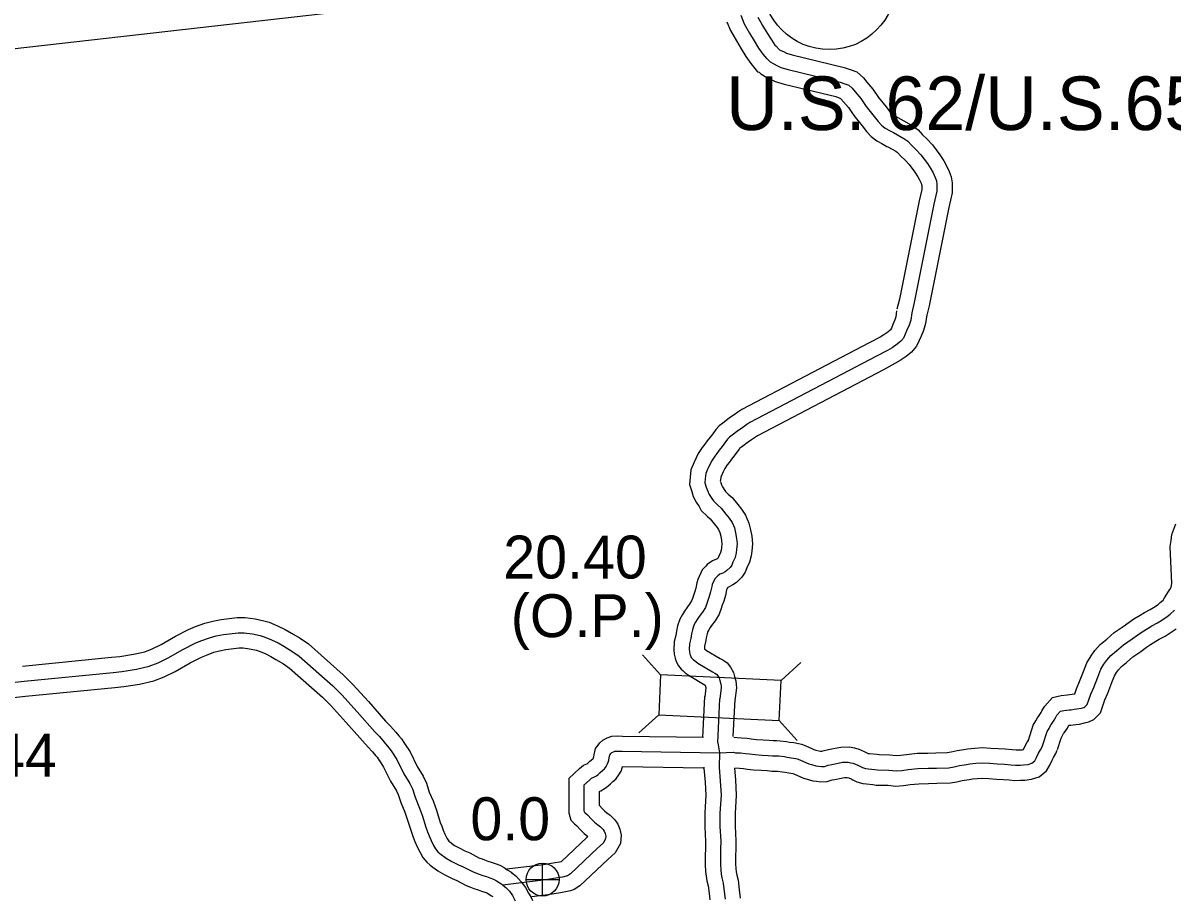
# Model space of a CAD drawing. Extents: x 31699 to 244310, y -8841 to 11474.
# Drawn here: x 146350 to 147105, y -70 to 504 of the extents above; entities that cross this region are included whole.
import ezdxf

# ---------------------------------------------------------------- set-up
doc = ezdxf.new("R2010")
doc.units = 0
for name, color, linetype in [('B_Logo', 7, 'Continuous'), ('Level 21', 7, 'Continuous'), ('Level 48', 7, 'Continuous'), ('Level 55', 7, 'Continuous'), ('R_Border Notes', 7, 'Continuous'), ('R_XS_EARTHWORK_STAGE1', 7, 'Continuous'), ('R_XS_EARTHWORK_STAGE2', 7, 'Continuous'), ('S_AREA_CALC', 7, 'Continuous'), ('S_WALL', 7, 'Continuous'), ('S_WALL_ANNOT', 7, 'Continuous')]:
    doc.layers.add(name, color=color, linetype=linetype)

msp = doc.modelspace()

# ---------------------------------------------------------------- linework, layer by layer
at = {"layer": 'B_Logo'}
for points in [[(146820.87, 508.93), (146823.18, 503.28), (146826.63, 497.15), (146829.78, 492.08), (146832.65, 487.26), (146835.42, 483.3), (146837.74, 480.46), (146838.28, 480.28), (146840.29, 478.37), (146842.62, 476.93), (146844.72, 476.02), (146847.24, 474.72), (146852.03, 473.32), (146886.1, 465.08), (146889.34, 463.95), (146891.85, 463.06), (146894.07, 460.95), (146895.96, 458.62), (146899.68, 454.37), (146903.24, 448.98), (146908.57, 442.53), (146911.19, 439.1), (146913.35, 436.72), (146915.76, 434.89), (146918.49, 433.33), (146920.68, 432.09), (146921.28, 431.92), (146928.11, 428.06), (146930.72, 426.24), (146933.03, 423.53), (146935.88, 420.78), (146939.09, 417.38), (146943.47, 411.55), (146945.68, 408.11), (146947.19, 405.5), (146948.59, 402.49), (146949.42, 400.19), (146949.77, 398.06), (146949.74, 395.59), (146949.77, 393.32), (146947.8, 384.89), (146934.88, 320.37), (146933.18, 313.48)], [(146933.18, 313.48), (146932.51, 308.72), (146931.45, 305.46), (146930.06, 302.07), (146928.91, 299.41), (146927.75, 296.96), (146926.04, 294.88), (146923.52, 292.91), (146920.29, 290.63), (146917.23, 288.9), (146910, 284.99), (146826.83, 241.46), (146824.82, 240.11), (146822.37, 238.33), (146820.03, 236.77), (146818.42, 235.56), (146817.06, 234.57), (146815.26, 233.16), (146813.51, 231.81), (146812.24, 230.49), (146810.47, 228.08), (146808.64, 225.8), (146806.81, 223.38), (146805.23, 221.25), (146803.84, 219.45), (146801.79, 216.16), (146800.56, 213.7), (146799.33, 211.31), (146798, 208.05), (146797.61, 204.63), (146797.39, 201.95), (146798.25, 199.11), (146799.01, 196.81), (146800.25, 194.26), (146802.03, 191.59), (146802.96, 190.03), (146805.81, 187.21), (146808.1, 185.24), (146811.19, 181.3), (146813.37, 178.65), (146815.22, 175.92), (146816.71, 172.31), (146817.51, 169.01), (146818.2, 165.37), (146818.55, 161.91), (146818.17, 158.15), (146817.87, 155.87), (146817.19, 152.97), (146815.79, 149.9), (146815.01, 147.93), (146813.94, 146.35), (146811.83, 144.26), (146810.67, 143.48), (146809.1, 142.68), (146807.27, 141.93), (146805.91, 140.94), (146805.53, 140.45), (146803.87, 138.85), (146802.23, 135.17), (146801.88, 133.89), (146801.16, 130.39), (146800.23, 127.27), (146799.27, 124.7), (146798.63, 122.6), (146797.67, 120.09), (146795.87, 117.01), (146793.59, 114.1), (146792.41, 112.25), (146791.22, 110.33), (146790.17, 108.42), (146789.16, 105.44), (146788.61, 102.74), (146788.08, 99.58), (146787.16, 96.2), (146787.05, 92.52), (146787.17, 91.06), (146787.58, 89.41), (146787.89, 88.42), (146788.47, 87.24), (146789.03, 86.6), (146789.72, 85.96), (146790.56, 85.13), (146791.45, 84.63), (146792.76, 83.55), (146802.46, 77.82), (146803.96, 77.01), (146805.06, 76.26), (146805.9, 75.23), (146806.7, 73.79), (146807.1, 72.07), (146807.8, 69.7), (146808, 68.3), (146808.1, 67.37), (146807.21, 60.12)], [(147048.43, 56.41), (147049.5, 59.38), (147050.68, 63.03), (147052.69, 67.53), (147055.33, 74.38), (147057.31, 79.48), (147059.23, 82.83), (147061.26, 85.45), (147063.86, 88.44), (147067.72, 91.6), (147072.28, 95.6), (147077.85, 99.38), (147081.67, 102.15), (147084.58, 104.14), (147088.35, 106.5), (147090.82, 107.94), (147094.66, 109.98), (147097.39, 111.69), (147100.88, 114.05), (147102.82, 115.6), (147105.71, 118.19)], [(146306.76, 66.96), (146350.35, 71.66), (146408.88, 77.4), (146414.58, 78.04), (146424.15, 79.55), (146432.5, 81.45), (146438.37, 83.76), (146445.02, 86.97), (146454.64, 92.42), (146462.58, 96.51), (146466.48, 98.15), (146472, 100.15), (146476.51, 101.38), (146481.24, 102.25), (146490.88, 103.46), (146494.88, 103.51), (146500.26, 102.73), (146505.33, 101.61), (146508.02, 100.84), (146512.73, 98.9), (146517.08, 96.78), (146520.82, 94.59), (146526.16, 91.38), (146530.87, 88.18), (146553.07, 68.53), (146558.94, 62.59), (146569.03, 51.59)], [(146805.84, 31.15), (146807.21, 60.12)], [(147019.34, 29.87), (147022.04, 38.52), (147023.34, 40.61), (147024.32, 42.49), (147024.98, 43.43), (147026.75, 45.99), (147027.59, 47.67), (147028.57, 49.29), (147030.88, 51.86), (147033.07, 52.35), (147036.54, 52.8), (147037.94, 52.95), (147039.74, 53.18), (147041.54, 53.4), (147044.34, 54.04), (147046.2, 54.46), (147046.93, 54.81), (147047.52, 55.41)], [(147047.52, 55.41), (147048.43, 56.41)], [(146569.03, 51.59), (146580.67, 38.3), (146583.66, 35.28), (146586.88, 31.68), (146588.78, 29.29), (146590.11, 27.74), (146591.82, 25.21)], [(146805.84, 31.15), (146806.99, 24.62)], [(146591.82, 25.21), (146595.1, 20.19), (146599.76, 10.77), (146603.58, 4.4), (146605.3, 0.95), (146607.04, -4.57), (146609.59, -10.68), (146611.67, -16.26), (146614.18, -24.31), (146615.22, -27.17), (146616.25, -29.83), (146617.56, -32.95), (146619.21, -36.13), (146620.51, -38.45), (146622.07, -40.3), (146623.42, -41.55), (146627.4, -44.58), (146631.3, -46.73), (146635.6, -48.88), (146638.76, -50.17), (146644.88, -53.36), (146647.36, -54.33), (146649.17, -55.11), (146651.66, -55.95), (146653.87, -56.65), (146656.22, -57.42), (146658.5, -58.33), (146660.45, -59.37), (146662.2, -60.55), (146664.02, -61.66), (146664.63, -62.19)], [(146717.99, 3.29), (146721.62, 6.75), (146723, 7.9), (146724.46, 8.59), (146726.19, 9.61), (146727.24, 10.43), (146728.63, 11.71), (146730.41, 13.27), (146731.4, 14.15), (146732.52, 15.64), (146733.24, 16.92), (146733.82, 18.46), (146734.2, 19.8), (146734.45, 21.41), (146734.89, 23.22), (146735.09, 23.49), (146735.68, 24.16), (146736.34, 24.77), (146737.33, 25.32), (146738.26, 25.66), (146740.2, 25.76), (146743.14, 25.66), (146806.99, 24.62)], [(146806.99, 24.62), (146806.72, 14.87), (146807.44, 6.13), (146807.96, -3.21), (146807.25, -15.04), (146807.29, -23.73), (146807.75, -33.34), (146807.69, -38.42), (146807.55, -42.89), (146807.55, -48.64), (146807.74, -52.31), (146808.11, -54.97), (146808.47, -57.57), (146809.32, -60.9), (146810.06, -66.5), (146810.59, -71.37)], [(146806.99, 24.62), (146815.87, 24.94), (146817.54, 24.7), (146820.82, 24.54), (146823.96, 24.24), (146826.57, 23.88), (146830.31, 23.46), (146834.99, 23.12), (146839, 22.91), (146841.81, 22.67), (146844.01, 22.64), (146845.88, 22.53), (146849.63, 22.11), (146851.5, 21.8), (146854.11, 21.43), (146856.99, 20.87), (146857.93, 20.68), (146859.67, 19.97), (146864.11, 18.02), (146865.58, 17.44), (146867.39, 16.86), (146870.21, 16.1), (146872.02, 15.86), (146873.89, 15.61), (146875.89, 15.71), (146878.35, 16.47), (146880.62, 16.97), (146884.88, 17.83), (146887.81, 18.4), (146891.35, 18.58), (146893.22, 18.14), (146894.76, 17.76), (146895.1, 17.69)], [(146895.1, 17.69), (146897.72, 16.52), (146899.13, 15.81), (146900.81, 14.9), (146902.82, 14.39), (146904.49, 14.21), (146909.04, 13.73), (146910.78, 13.42), (146918.19, 13.32), (146922.87, 12.85), (146926.74, 13.1), (146930.88, 13.69), (146937.28, 14.3), (146943.95, 14.46), (146949.36, 14.59), (146957.51, 14.83), (146961.04, 15.48), (146964.63, 16.2), (146969.16, 16.86), (146971.43, 17.35), (146975.36, 17.81), (146979.57, 17.99), (146984.45, 17.72), (146989.33, 17.39), (146994, 17.18), (146998.21, 16.83), (147001.36, 16.47), (147004.29, 16.58), (147006.56, 16.68), (147009.63, 17.05), (147012.02, 17.82), (147014.01, 19.45), (147015.18, 21.46), (147016.41, 24.29), (147017.72, 26.57), (147018.83, 28.46), (147019.34, 29.87)], [(146717.99, 3.29), (146717.95, 1.09), (146717.94, -13.41), (146718.22, -14.34), (146718.56, -14.67), (146720.25, -16.11), (146722.82, -18.95), (146724.79, -21), (146727.08, -22.77), (146728.83, -24.02), (146730.66, -25.8), (146731.34, -26.79), (146731.96, -28.45), (146732.32, -30.05), (146732.14, -31.85), (146730.51, -34.68), (146726.88, -38.07), (146709.14, -54.8), (146707.08, -56.09), (146706.22, -56.44), (146703.96, -56.93), (146700.83, -57.51), (146692.83, -58.75), (146664.63, -62.19)], [(146664.63, -62.19), (146666.72, -63.76), (146669.02, -66.27), (146671, -69.12), (146672.84, -72.57)]]:
    msp.add_lwpolyline(points, dxfattribs=at)
at = {"layer": 'Level 21'}
for p, q in [((146690.79, -69.45), (146690.79, -47.78)), ((146679.95, -58.61), (146701.62, -58.61))]:
    msp.add_line(p, q, dxfattribs=at)
msp.add_circle((146690.79, -58.61), 10.83, dxfattribs=at)
at = {"layer": 'Level 48'}
msp.add_line((143596.86, 175.37), (149053.46, 794.68), dxfattribs=at)
at = {"layer": 'Level 55'}
for points in [[(146832.2, 507.65), (146835.24, 502.25), (146838.33, 497.27), (146841.06, 492.69), (146843.4, 489.34), (146843.85, 488.79), (146846.43, 486.33), (146847.26, 485.82), (146849, 485.06), (146850.96, 484.05), (146854.61, 482.99), (146888.92, 474.69), (146892.67, 473.38), (146897.2, 471.76), (146901.41, 467.76), (146903.61, 465.08), (146907.65, 460.44), (146911.29, 454.94), (146916.41, 448.75), (146918.88, 445.51), (146920.13, 444.13), (146920.54, 443.82), (146933.45, 436.54), (146937.5, 433.7), (146940.32, 430.39), (146943, 427.81), (146946.75, 423.83), (146951.69, 417.27), (146954.22, 413.32), (146956.08, 410.12), (146957.84, 406.29), (146959.13, 402.73), (146959.78, 398.84), (146959.75, 395.6), (146959.79, 392.23), (146957.57, 382.77), (146944.64, 318.18), (146942.88, 311.08)], [(146811.84, 504.6), (146814.16, 498.92), (146818.03, 492.06), (146821.24, 486.88), (146824.25, 481.83), (146827.44, 477.26), (146831.84, 471.87), (146833.02, 471.49), (146834.15, 470.41), (146837.98, 468.04), (146840.44, 466.97), (146843.52, 465.39), (146849.45, 463.66), (146883.27, 455.48), (146886.01, 454.52), (146886.49, 454.35), (146886.72, 454.13), (146888.32, 452.17), (146891.7, 448.3), (146895.19, 443.02), (146900.74, 436.31), (146903.5, 432.69), (146906.57, 429.32), (146910.24, 426.53), (146913.55, 424.64), (146916.77, 422.81), (146917.39, 422.63), (146922.78, 419.59), (146923.95, 418.77), (146925.74, 416.67), (146928.77, 413.75), (146931.43, 410.92), (146935.25, 405.84), (146937.14, 402.9), (146938.31, 400.89), (146939.33, 398.68), (146939.7, 397.64), (146939.76, 397.29), (146939.74, 395.58), (146939.76, 394.41), (146938.03, 387.01), (146925.12, 322.55), (146923.47, 315.89)], [(146923.27, 314.86), (146922.73, 310.97), (146922.06, 308.91), (146920.85, 305.95), (146919.8, 303.55), (146919.24, 302.36), (146919.01, 302.08), (146917.55, 300.94), (146914.93, 299.09), (146912.38, 297.65), (146905.3, 293.82), (146821.7, 250.06), (146819.1, 248.31), (146816.65, 246.54), (146814.25, 244.93), (146812.48, 243.61), (146811.03, 242.55), (146809.12, 241.06), (146806.83, 239.29), (146804.57, 236.94), (146802.54, 234.17), (146800.76, 231.95), (146798.8, 229.37), (146797.25, 227.27), (146795.63, 225.18), (146793.05, 221.06), (146791.64, 218.23), (146790.23, 215.49), (146788.22, 210.54), (146787.66, 205.6), (146787.27, 200.88), (146788.71, 196.1), (146789.73, 193.03), (146791.56, 189.27), (146793.57, 186.25), (146795.03, 183.81), (146799.02, 179.87), (146800.83, 178.3), (146803.4, 175.03), (146805.36, 172.65), (146806.37, 171.17), (146807.17, 169.21), (146807.74, 166.9), (146808.29, 163.94), (146808.5, 161.9), (146808.24, 159.31), (146808.02, 157.67), (146807.68, 156.22), (146806.59, 153.83), (146806.14, 152.7), (146805.5, 152.07), (146804.93, 151.78), (146802.36, 150.73), (146798.89, 148.2), (146798.09, 147.17), (146795.53, 144.7), (146792.77, 138.53), (146792.14, 136.19), (146791.46, 132.83), (146790.74, 130.45), (146789.8, 127.91), (146789.17, 125.85), (146788.62, 124.42), (146787.58, 122.64), (146785.43, 119.9), (146783.94, 117.57), (146782.58, 115.37), (146780.98, 112.45), (146779.49, 108.05), (146778.78, 104.57), (146778.3, 101.73), (146777.2, 97.69), (146777.03, 92.23), (146777.28, 89.43), (146777.94, 86.73), (146778.58, 84.69), (146780.08, 81.65), (146781.85, 79.62), (146782.8, 78.74), (146784.47, 77.07), (146785.78, 76.34), (146787, 75.34), (146797.55, 69.1), (146798, 67.59), (146798.03, 67.38), (146797.29, 61.34)], [(146943.08, 312.11), (146942.29, 306.46), (146940.84, 302.02), (146939.28, 298.18), (146938.02, 295.28), (146936.25, 291.56), (146933.07, 287.69), (146929.49, 284.88), (146925.64, 282.17), (146922.07, 280.15), (146914.7, 276.16), (146831.96, 232.86), (146830.55, 231.91), (146828.08, 230.13), (146825.82, 228.6), (146824.36, 227.52), (146823.09, 226.59), (146821.39, 225.26), (146820.2, 224.34), (146819.91, 224.04), (146818.41, 221.99), (146816.52, 219.64), (146814.82, 217.4), (146813.21, 215.22), (146812.06, 213.72), (146810.52, 211.26), (146809.47, 209.17), (146808.42, 207.13), (146807.78, 205.56), (146807.57, 203.66), (146807.51, 203.02), (146807.78, 202.13), (146808.29, 200.58), (146808.94, 199.24), (146810.49, 196.94), (146810.9, 196.25), (146812.6, 194.56), (146815.36, 192.17), (146818.99, 187.57), (146821.39, 184.65), (146824.08, 180.68), (146826.24, 175.42), (146827.29, 171.12), (146828.11, 166.8), (146828.6, 161.91), (146828.11, 157), (146827.72, 154.07), (146826.71, 149.72), (146824.99, 145.98), (146823.9, 143.24), (146821.69, 139.95), (146818.2, 136.49), (146815.75, 134.85), (146813.27, 133.58), (146812.47, 133.25), (146812.21, 133), (146811.68, 131.81), (146811.62, 131.58), (146810.87, 127.94), (146809.72, 124.09), (146808.75, 121.49), (146808.09, 119.34), (146806.72, 115.75), (146804.16, 111.37), (146801.76, 108.31), (146800.87, 106.93), (146799.86, 105.3), (146799.36, 104.38), (146798.84, 102.82), (146798.44, 100.91), (146797.86, 97.43), (146797.12, 94.71), (146797.06, 92.96), (146798.51, 91.77), (146807.37, 86.53), (146809.17, 85.57), (146811.9, 83.69), (146814.22, 80.85), (146816.11, 77.43), (146816.77, 74.64), (146817.61, 71.81), (146817.92, 69.55), (146818.17, 67.33), (146817.14, 58.9)]]:
    msp.add_lwpolyline(points, dxfattribs=at)
at = {"layer": 'R_Border Notes'}
msp.add_circle((146879.03, 530.36), 44, dxfattribs=at)
at = {"layer": 'R_XS_EARTHWORK_STAGE1'}
for p, q in [((146768.31, 75.87), (146756.47, 88.89)), ((146847.42, 72.13), (146860.44, 83.98)), ((146767.07, 49.5), (146754.05, 37.65)), ((146846.18, 45.76), (146858.02, 32.74))]:
    msp.add_line(p, q, dxfattribs=at)
msp.add_lwpolyline([(146767.07, 49.5), (146846.18, 45.76), (146847.42, 72.13), (146768.31, 75.87)], close=True, dxfattribs=at)
at = {"layer": 'R_XS_EARTHWORK_STAGE2'}
for points in [[(147040.26, 63.31), (147041.33, 66.62), (147043.45, 71.37), (147046, 77.99), (147048.26, 83.8), (147050.9, 88.39), (147053.52, 91.8), (147056.88, 95.64), (147061.25, 99.23), (147066.16, 103.53), (147072.11, 107.57), (147075.91, 110.32), (147079.1, 112.5), (147083.17, 115.06), (147085.96, 116.69), (147089.65, 118.64), (147091.93, 120.07), (147094.95, 122.11), (147096.34, 123.22), (147098.21, 124.9), (147099.21, 126.29), (147101.79, 130.46), (147102.75, 131.91), (147103.58, 133.29), (147103.88, 135.83), (147102.98, 160.11), (147103.6, 163.95), (147103.89, 167.95), (147106.66, 174.87)], [(147057.07, 50.88), (147058.97, 56.15), (147060.03, 59.45), (147061.93, 63.69), (147064.65, 70.77), (147066.36, 75.15), (147067.57, 77.27), (147068.99, 79.11), (147070.84, 81.23), (147074.19, 83.98), (147078.41, 87.68), (147083.6, 91.19), (147087.43, 93.97), (147090.07, 95.77), (147093.52, 97.95), (147095.67, 99.2), (147099.67, 101.31), (147102.84, 103.31), (147106.81, 105.98)], [(146796, 34.67), (146797.27, 61.51)], [(147009.8, 32.84), (147012.87, 42.73), (147014.65, 45.57), (147015.74, 47.66), (147016.76, 49.13), (147018.12, 51.11), (147018.84, 52.52), (147020.51, 55.27), (147025.56, 60.91), (147031.33, 62.21), (147035.36, 62.73), (147036.78, 62.88), (147038.51, 63.1), (147039.81, 63.26), (147040.34, 63.38)], [(146816.05, 35.37), (146817.2, 59.65)], [(147028.89, 26.9), (147031.2, 34.31), (147032.03, 35.64), (147032.9, 37.31), (147033.2, 37.74), (147035.37, 40.88), (147036.27, 42.68), (147037.72, 42.87), (147039.1, 43.02), (147040.97, 43.25), (147043.27, 43.54), (147046.56, 44.29), (147049.48, 44.95), (147052.83, 46.53), (147057.07, 50.88)], [(146708.06, 7.65), (146714.96, 14.22), (146717.59, 16.41), (146719.77, 17.43), (146720.56, 17.9), (146720.78, 18.07), (146721.93, 19.14), (146723.8, 20.77), (146724.01, 20.96), (146724.13, 21.11), (146724.14, 21.15), (146724.31, 21.6), (146724.41, 21.94), (146724.63, 23.36), (146725.65, 27.52), (146727.27, 29.74), (146728.5, 31.15), (146730.45, 32.94), (146733.16, 34.43), (146736.23, 35.58), (146740.12, 35.76), (146743.38, 35.66), (146796.39, 34.8)], [(146816.34, 34.96), (146816.42, 34.97), (146818.51, 34.66), (146821.52, 34.52), (146825.12, 34.18), (146827.82, 33.8), (146831.23, 33.42), (146835.62, 33.1), (146839.68, 32.88), (146842.3, 32.67), (146844.39, 32.63), (146846.73, 32.49), (146851, 32.02), (146853.01, 31.69), (146855.77, 31.3), (146858.94, 30.68), (146860.83, 30.3), (146863.57, 29.18), (146867.95, 27.26), (146868.94, 26.87), (146870.23, 26.46), (146872.2, 25.92), (146873.33, 25.77), (146874.21, 25.66), (146875.79, 26.15), (146878.56, 26.76), (146882.93, 27.64), (146886.59, 28.35), (146892.26, 28.64), (146895.57, 27.86), (146896.88, 27.53), (146898.09, 27.31)], [(146898.09, 27.31), (146902.02, 25.56), (146903.78, 24.66), (146904.48, 24.28), (146904.58, 24.26), (146905.54, 24.15), (146910.44, 23.64), (146911.74, 23.41), (146918.77, 23.31), (146923.05, 22.88), (146925.71, 23.05), (146929.69, 23.62), (146936.68, 24.29), (146943.71, 24.45), (146949.09, 24.59), (146956.45, 24.81), (146959.16, 25.3), (146962.94, 26.05), (146967.37, 26.7), (146969.78, 27.23), (146974.57, 27.78), (146979.62, 28.01), (146985.07, 27.7), (146989.89, 27.37), (146994.63, 27.16), (146999.19, 26.79), (147001.75, 26.5), (147003.9, 26.57), (147005.74, 26.65), (147006.58, 26.75), (147007.46, 28.78), (147009.07, 31.59), (147009.75, 32.75), (147009.95, 33.3)], [(146891.97, 8.14), (146893.42, 7.49), (146894.48, 6.95), (146897.14, 5.51), (146901.05, 4.52), (146903.44, 4.26), (146907.64, 3.83), (146909.82, 3.44), (146917.62, 3.33), (146922.69, 2.81), (146927.77, 3.14), (146932.06, 3.75), (146937.87, 4.31), (146944.2, 4.46), (146949.64, 4.6), (146958.56, 4.86), (146962.91, 5.66), (146966.33, 6.34), (146970.96, 7.01), (146973.08, 7.48), (146976.16, 7.83), (146979.51, 7.98), (146983.82, 7.74), (146988.76, 7.4), (146993.37, 7.2), (146997.24, 6.88), (147000.97, 6.45), (147004.69, 6.59), (147007.38, 6.7), (147011.78, 7.24), (147016.89, 8.88), (147021.74, 12.86), (147024.11, 16.93), (147025.36, 19.79), (147026.37, 21.56), (147027.91, 24.17), (147028.74, 26.43)], [(146727.91, -1.07), (146728.27, -0.73), (146728.42, -0.61), (146729.16, -0.26), (146731.81, 1.32), (146733.71, 2.79), (146735.33, 4.29), (146737.03, 5.77), (146738.8, 7.35), (146740.91, 10.16), (146742.33, 12.68), (146743.32, 15.32), (146743.42, 15.66), (146796.2, 14.8)], [(146796.72, 15.19), (146796.71, 14.6), (146797.46, 5.44), (146797.94, -3.19), (146797.24, -14.77), (146797.3, -23.99), (146797.75, -33.51), (146797.69, -38.19), (146797.55, -42.74), (146797.56, -48.89), (146797.77, -53.24), (146798.2, -56.36), (146798.65, -59.51), (146799.48, -62.8), (146800.13, -67.7), (146800.59, -71.94)], [(146708.06, 7.65), (146707.95, 1.18), (146707.94, -14.87), (146709.39, -19.69), (146711.81, -22.05), (146713.26, -23.3), (146715.51, -25.78), (146718.09, -28.46), (146720.51, -30.33), (146720.04, -30.77), (146702.98, -46.86), (146702.85, -46.94), (146701.98, -47.13), (146699.16, -47.65), (146691.46, -48.84), (146667.3, -51.79)], [(146816.77, 14.62), (146817.41, 6.82), (146817.98, -3.23), (146817.25, -15.32), (146817.29, -23.46), (146817.76, -33.16), (146817.69, -38.64), (146817.55, -43.04), (146817.55, -48.38), (146817.7, -51.37), (146818.01, -53.59), (146818.3, -55.64), (146819.16, -59.01), (146819.99, -65.3), (146820.59, -70.8)], [(146817.05, 14.71), (146820.11, 14.56), (146822.8, 14.31), (146825.32, 13.96), (146829.39, 13.5), (146834.36, 13.14), (146838.32, 12.93), (146841.31, 12.68), (146843.64, 12.64), (146845.04, 12.56), (146848.26, 12.2), (146849.99, 11.91), (146852.45, 11.57), (146855.03, 11.06), (146855.78, 10.76), (146860.26, 8.79), (146862.23, 8.02), (146864.56, 7.27), (146868.22, 6.28), (146870.7, 5.94), (146873.47, 5.58), (146877.64, 5.78), (146880.92, 6.8), (146882.67, 7.18), (146886.82, 8.02), (146889.03, 8.45), (146890.43, 8.52), (146890.87, 8.42), (146891.93, 8.16)], [(146727.95, -0.97), (146727.94, -9.71), (146730.13, -12.13), (146731.49, -13.54), (146733.04, -14.74), (146735.26, -16.31), (146738.35, -19.32), (146740.28, -22.14), (146741.57, -25.6), (146742.43, -29.44), (146741.88, -34.98), (146738.42, -40.97), (146733.72, -45.36), (146715.29, -62.74), (146711.65, -65.04), (146709.17, -66.03), (146705.93, -66.74), (146702.5, -67.37), (146694.2, -68.66), (146683.7, -69.94)]]:
    msp.add_lwpolyline(points, dxfattribs=at)
at = {"layer": 'S_AREA_CALC'}
for points in [[(146349.33, 81.61), (146407.84, 87.34), (146413.25, 87.95), (146422.26, 89.37), (146429.54, 91.03), (146434.36, 92.93), (146440.37, 95.83), (146449.88, 101.22), (146458.34, 105.58), (146462.84, 107.47), (146468.98, 109.69), (146474.29, 111.14), (146479.71, 112.14), (146490.2, 113.46), (146495.54, 113.51), (146502.05, 112.58), (146507.79, 111.31), (146511.31, 110.3), (146516.83, 108.02), (146521.79, 105.6), (146525.92, 103.2), (146531.55, 99.81), (146537.02, 96.09), (146559.94, 75.8), (146566.18, 69.49), (146576.4, 58.34)], [(146307.9, 57.03), (146351.37, 61.71), (146409.93, 67.45), (146415.92, 68.12), (146426.04, 69.72), (146435.46, 71.87), (146442.39, 74.59), (146449.66, 78.11), (146459.39, 83.62), (146466.81, 87.44), (146470.12, 88.83), (146475.02, 90.61), (146478.74, 91.62), (146482.77, 92.36), (146491.56, 93.47), (146494.21, 93.5), (146498.47, 92.89), (146502.87, 91.92), (146504.72, 91.38), (146508.62, 89.77), (146512.36, 87.95), (146515.72, 85.99), (146520.77, 82.96), (146524.71, 80.27), (146546.19, 61.26), (146551.69, 55.7), (146561.66, 44.83)], [(146576.4, 58.34), (146587.74, 45.36), (146590.94, 42.14), (146594.53, 38.13), (146596.49, 35.67), (146598.07, 33.82), (146600.11, 30.8)], [(146561.66, 44.83), (146576.38, 28.42), (146579.23, 25.23), (146581.07, 22.91), (146582.15, 21.67), (146583.53, 19.62)], [(146600.19, 30.68), (146603.79, 25.16), (146608.54, 15.57), (146612.36, 9.21), (146614.6, 4.71), (146616.44, -1.13), (146618.9, -7.01), (146621.13, -13.03), (146623.66, -21.11), (146624.58, -23.64), (146625.52, -26.07), (146626.63, -28.71), (146628.02, -31.39), (146628.77, -32.74), (146629.31, -33.38), (146629.85, -33.88), (146632.87, -36.17), (146635.95, -37.87), (146639.74, -39.76), (146642.98, -41.09), (146649.02, -44.25), (146651.15, -45.08), (146652.75, -45.76), (146654.77, -46.44), (146656.95, -47.14), (146659.62, -48.02), (146662.71, -49.24), (146665.61, -50.79), (146667.61, -52.13), (146669.94, -53.56), (146671.17, -54.63)], [(146583.44, 19.75), (146586.4, 15.22), (146590.98, 5.96), (146594.81, -0.4), (146596, -2.8), (146597.64, -8), (146600.29, -14.35), (146602.2, -19.5), (146604.7, -27.51), (146605.86, -30.69), (146606.98, -33.58), (146608.5, -37.18), (146610.4, -40.87), (146612.25, -44.17), (146614.82, -47.22), (146616.99, -49.23), (146621.93, -52.98), (146626.65, -55.58), (146631.47, -57.99), (146634.54, -59.25), (146640.73, -62.48), (146643.57, -63.59), (146645.6, -64.46), (146648.54, -65.45), (146650.79, -66.17), (146652.81, -66.83), (146654.28, -67.41), (146655.29, -67.95), (146656.8, -68.97), (146658.1, -69.76)], [(146670.65, -54.2), (146673.47, -56.33), (146676.85, -60.01), (146679.54, -63.89), (146681.45, -67.45), (146683.09, -69.95), (146684.25, -72.28)]]:
    msp.add_lwpolyline(points, dxfattribs=at)

# ---------------------------------------------------------------- texts
at = {"layer": 'R_XS_EARTHWORK_STAGE1'}
msp.add_text('U.S. 62/U.S.65 JUNCTION', height=35.1999, dxfattribs=at).set_placement((146811.34, 433.54))
at = {"layer": 'S_WALL'}
for s, p in [('20.40', (146664.99, 139.08)), ('(O.P.)', (146669.93, 100.58)), ('8.44', (146298.55, 9.02))]:
    msp.add_text(s, height=28.16, dxfattribs=at).set_placement(p)
at = {"layer": 'S_WALL_ANNOT'}
msp.add_text('0.0', height=28.16, dxfattribs=at).set_placement((146643.4, -32.76))

doc.saveas('drawing.dxf')
